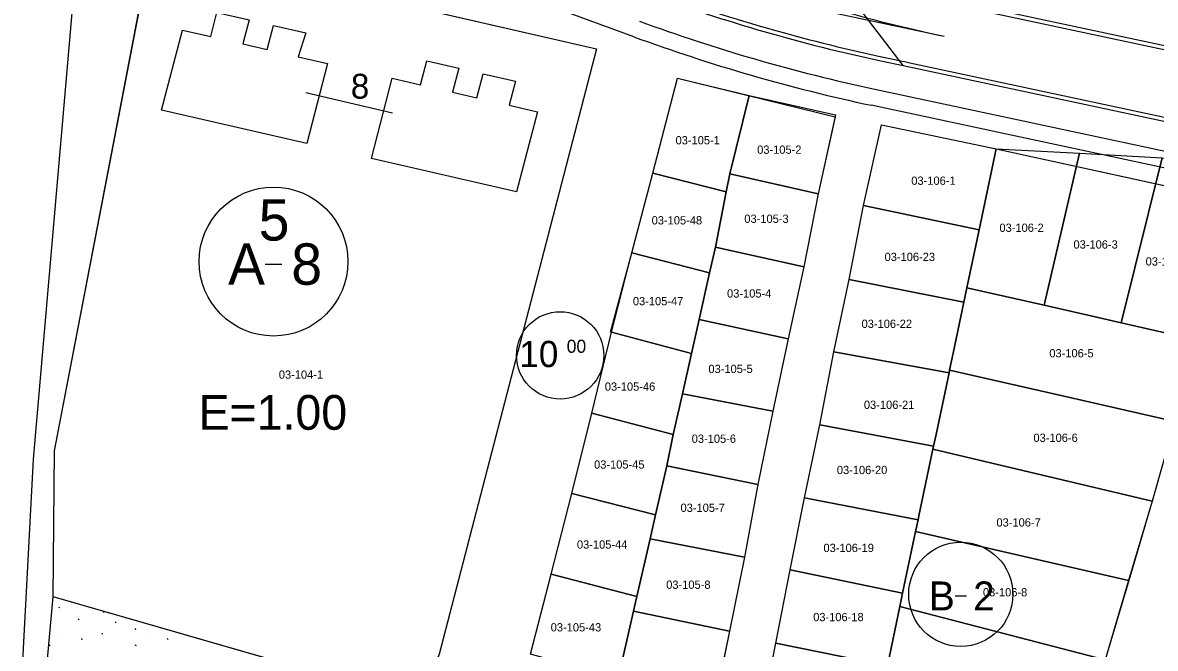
# Model space of a CAD drawing. Extents: x 413946 to 415528, y 4453939 to 4454944.
# Drawn here: x 414537.4 to 414674.3, y 4454424.8 to 4454500.5 of the extents above; entities that cross this region are included whole.
import ezdxf

# ---------------------------------------------------------------- set-up
doc = ezdxf.new("R2010")
doc.units = 0
for name, color, linetype in [('0_KADASTRO', 7, 'Continuous'), ('1_DÜZENLEME', 7, 'Continuous'), ('1_PLAN_DEĞİŞİKLİĞİ_ONAMA_SINIRI', 7, 'Continuous'), ('Level 16', 7, 'Continuous'), ('Level 20', 7, 'Continuous'), ('Level 27', 7, 'Continuous'), ('Level 28', 7, 'Continuous'), ('Level 29', 7, 'Continuous'), ('Level 41', 7, 'Continuous'), ('Level 54', 7, 'Continuous'), ('Level 62', 7, 'Continuous'), ('SEMBOL', 7, 'Continuous'), ('SNR_FONKSIYON', 7, 'Continuous'), ('SNR_YAPIYAK', 7, 'Continuous')]:
    doc.layers.add(name, color=color, linetype=linetype)

msp = doc.modelspace()

# ---------------------------------------------------------------- linework, layer by layer
at = {"layer": '0_KADASTRO'}
for points in [[(414541.12, 4454431.07), (414541.28, 4454448.73), (414553, 4454509.69), (414606.79, 4454497.3), (414587.72, 4454423.99), (414584.63, 4454418.56)], [(414613.59, 4454482.29), (414616.58, 4454493.79), (414625.25, 4454491.66), (414622.9, 4454482.2), (414622.48, 4454480.05)], [(414622.9, 4454482.2), (414625.25, 4454491.66), (414635.66, 4454489.33), (414633.6, 4454479.8)], [(414639.08, 4454478.36), (414641.24, 4454488.12), (414655.11, 4454485.24), (414653.04, 4454475.45)], [(414651.56, 4454468.44), (414653.04, 4454475.45), (414655.11, 4454485.24), (414665.15, 4454484.7), (414660.9, 4454466.32)], [(414660.9, 4454466.32), (414665.15, 4454484.7), (414675.17, 4454484.16), (414670.21, 4454464.2), (414666.55, 4454465.03)], [(414670.21, 4454464.2), (414675.17, 4454484.16), (414685.2, 4454483.62), (414683.92, 4454479), (414680.45, 4454466.53), (414679.23, 4454462.15)], [(414611.06, 4454472.66), (414613.59, 4454482.29), (414622.48, 4454480.05), (414621.16, 4454473.35), (414620.47, 4454470.26)], [(414621.16, 4454473.35), (414622.48, 4454480.05), (414622.9, 4454482.2), (414633.6, 4454479.8), (414631.84, 4454470.98)], [(414637.31, 4454469.44), (414639.08, 4454478.36), (414653.04, 4454475.45), (414651.56, 4454468.44), (414651.2, 4454466.7)], [(414608.47, 4454463.08), (414611.06, 4454472.66), (414620.47, 4454470.26), (414619.2, 4454464.61), (414618.28, 4454460.5), (414608.59, 4454463.05)], [(414619.2, 4454464.61), (414620.47, 4454470.26), (414621.16, 4454473.35), (414631.84, 4454470.98), (414629.95, 4454462.27)], [(414635.48, 4454460.69), (414637.31, 4454469.44), (414651.2, 4454466.7), (414649.9, 4454460.54), (414649.46, 4454458.46), (414649.4, 4454458.17)], [(414649.46, 4454458.46), (414649.9, 4454460.54), (414651.2, 4454466.7), (414651.56, 4454468.44), (414660.9, 4454466.32), (414666.55, 4454465.03), (414670.21, 4454464.2), (414679.23, 4454462.15), (414676.67, 4454452.27), (414664, 4454455.15)], [(414617.18, 4454455.62), (414618.28, 4454460.5), (414619.2, 4454464.61), (414629.95, 4454462.27), (414628.11, 4454453.51)], [(414606.24, 4454453.27), (414608.59, 4454463.05), (414618.28, 4454460.5), (414617.18, 4454455.62), (414616.07, 4454450.68)], [(414633.77, 4454451.85), (414635.48, 4454460.69), (414649.4, 4454458.17), (414647.83, 4454450.71), (414647.54, 4454449.3)], [(414647.45, 4454448.91), (414647.54, 4454449.3), (414647.83, 4454450.71), (414649.4, 4454458.17), (414649.46, 4454458.46), (414664, 4454455.15), (414676.67, 4454452.27), (414673.93, 4454442.65)], [(414615.28, 4454446.9), (414616.07, 4454450.68), (414617.18, 4454455.62), (414628.11, 4454453.51), (414626.3, 4454444.65)], [(414603.83, 4454443.56), (414606.24, 4454453.27), (414616.07, 4454450.68), (414615.28, 4454446.9), (414613.93, 4454441)], [(414631.94, 4454443.05), (414633.77, 4454451.85), (414647.54, 4454449.3), (414647.45, 4454448.91), (414645.76, 4454440.87), (414645.65, 4454440.38)], [(414645.34, 4454438.96), (414645.65, 4454440.38), (414645.76, 4454440.87), (414647.45, 4454448.91), (414673.93, 4454442.65), (414671.1, 4454433.05)], [(414613.27, 4454438.08), (414613.93, 4454441), (414615.28, 4454446.9), (414626.3, 4454444.65), (414624.66, 4454435.85)], [(414601.31, 4454433.83), (414603.83, 4454443.56), (414613.93, 4454441), (414613.27, 4454438.08), (414611.68, 4454431.12)], [(414630.2, 4454434.33), (414631.94, 4454443.05), (414645.65, 4454440.38), (414645.34, 4454438.96), (414643.78, 4454431.51)], [(414611.28, 4454429.35), (414611.68, 4454431.12), (414613.27, 4454438.08), (414624.66, 4454435.85), (414622.86, 4454426.91)], [(414643.45, 4454429.9), (414643.71, 4454431.12), (414643.78, 4454431.51), (414645.34, 4454438.96), (414671.1, 4454433.05), (414668.28, 4454423.46)], [(414628.48, 4454425.47), (414630.2, 4454434.33), (414643.78, 4454431.51), (414643.71, 4454431.12), (414643.45, 4454429.9), (414641.97, 4454422.75)], [(414598.81, 4454424.13), (414601.31, 4454433.83), (414611.68, 4454431.12), (414611.28, 4454429.35), (414609.42, 4454421.2)], [(414641.42, 4454420.11), (414641.97, 4454422.75), (414643.45, 4454429.9), (414668.28, 4454423.46), (414666.1, 4454413.69), (414656.42, 4454416.21), (414653.52, 4454416.96)], [(414609.42, 4454421.2), (414611.28, 4454429.35), (414622.86, 4454426.91), (414621.03, 4454418.02), (414620.8, 4454418.07)], [(414626.73, 4454416.66), (414628.48, 4454425.47), (414641.97, 4454422.75), (414641.42, 4454420.11), (414640.1, 4454413.76)]]:
    msp.add_lwpolyline(points, close=True, dxfattribs=at)
at = {"layer": '1_DÜZENLEME'}
for p, q in [((414643.87, 4454495.29), (414635.42, 4454506.34)), ((414635.1, 4454501.76), (414648.81, 4454498.84)), ((414641.15, 4454495.87), (414643.87, 4454495.29)), ((414641.26, 4454496.36), (414643.4, 4454495.91)), ((414640.42, 4454492.45), (414710.09, 4454477.57))]:
    msp.add_line(p, q, dxfattribs=at)
for points in [[(414639.36, 4454505.46), (414735.75, 4454484.87), (414822.73, 4454466.3)], [(414639.26, 4454504.97), (414735.65, 4454484.38), (414822.63, 4454465.81)], [(414644.67, 4454495.63), (414820.96, 4454457.99)], [(414643.87, 4454495.29), (414820.85, 4454457.5)]]:
    msp.add_lwpolyline(points, dxfattribs=at)
for centre, radius, start in [((414690.15, 4454692.47), 198, 249.8255), ((414684.06, 4454696.84), 205.5, 249.8255), ((414684.06, 4454696.84), 205, 249.8255), ((414684.06, 4454696.84), 209, 249.8255), ((414687.32, 4454695.38), 204.25, 257.5822)]:
    msp.add_arc(centre, radius, start, 257.9466, dxfattribs=at)
at = {"layer": '1_PLAN_DEĞİŞİKLİĞİ_ONAMA_SINIRI'}
for p, q in [((414611.3, 4454498.78), (414559.44, 4454517.84)), ((414712.4, 4454475.03), (414640, 4454490.49))]:
    msp.add_line(p, q, dxfattribs=at)
msp.add_arc((414684.06, 4454696.84), 211, 249.8255, 257.9466, dxfattribs=at)
at = {"layer": 'Level 16'}
for points in [[(414554.24, 4454489.91), (414556.76, 4454499.59), (414560.17, 4454498.81), (414560.92, 4454501.71), (414564.82, 4454500.81), (414564.07, 4454497.91), (414566.99, 4454497.24), (414567.75, 4454500.14), (414571.65, 4454499.24), (414570.74, 4454496.37), (414574.3, 4454495.55), (414571.79, 4454485.87)], [(414579.59, 4454484.07), (414582.1, 4454493.76), (414585.52, 4454492.97), (414586.27, 4454495.88), (414590.17, 4454494.98), (414589.41, 4454492.08), (414592.34, 4454491.4), (414593.1, 4454494.31), (414596.99, 4454493.41), (414596.24, 4454490.5), (414599.65, 4454489.72), (414597.13, 4454480.04)]]:
    msp.add_lwpolyline(points, close=True, dxfattribs=at)
at = {"layer": 'Level 27'}
for p, q in [((414635.62, 4454489.11), (414633.6, 4454479.8)), ((414639.08, 4454478.36), (414641.24, 4454488.12)), ((414633.6, 4454479.8), (414631.84, 4454470.98)), ((414637.31, 4454469.44), (414639.08, 4454478.36)), ((414631.84, 4454470.98), (414629.95, 4454462.27)), ((414635.48, 4454460.69), (414637.31, 4454469.44)), ((414629.95, 4454462.27), (414628.11, 4454453.51)), ((414633.77, 4454451.85), (414635.48, 4454460.69)), ((414628.11, 4454453.51), (414626.3, 4454444.65)), ((414631.94, 4454443.05), (414633.77, 4454451.85)), ((414676.67, 4454452.27), (414673.93, 4454442.65)), ((414626.3, 4454444.65), (414624.66, 4454435.85)), ((414630.2, 4454434.33), (414631.94, 4454443.05)), ((414673.93, 4454442.65), (414671.13, 4454433.04)), ((414624.66, 4454435.85), (414622.86, 4454426.91)), ((414628.48, 4454425.47), (414630.2, 4454434.33)), ((414671.13, 4454433.04), (414668.28, 4454423.46)), ((414622.86, 4454426.91), (414621.03, 4454418.02)), ((414626.73, 4454416.66), (414628.48, 4454425.47))]:
    msp.add_line(p, q, dxfattribs=at)
at = {"layer": 'Level 28'}
for p, q in [((414541.28, 4454448.73), (414553, 4454509.69)), ((414553, 4454509.69), (414606.79, 4454497.3)), ((414606.79, 4454497.3), (414587.72, 4454423.99)), ((414613.59, 4454482.29), (414616.58, 4454493.79)), ((414611.06, 4454472.66), (414613.59, 4454482.29)), ((414608.59, 4454463.05), (414611.06, 4454472.66)), ((414606.24, 4454453.27), (414608.59, 4454463.05)), ((414603.83, 4454443.56), (414606.24, 4454453.27)), ((414541.12, 4454431.07), (414541.28, 4454448.73)), ((414601.31, 4454433.83), (414603.83, 4454443.56)), ((414598.81, 4454424.13), (414601.31, 4454433.83)), ((414540.45, 4454423.53), (414541.12, 4454431.07))]:
    msp.add_line(p, q, dxfattribs=at)
at = {"layer": 'Level 29'}
for p, q in [((414616.58, 4454493.79), (414635.62, 4454489.11)), ((414641.24, 4454488.12), (414655.11, 4454485.24)), ((414655.11, 4454485.24), (414683.9, 4454478.95))]:
    msp.add_line(p, q, dxfattribs=at)
at = {"layer": 'Level 41'}
for p, q in [((414541.76, 4454429.82), (414541.89, 4454429.79)), ((414541.76, 4454429.82), (414541.89, 4454429.79)), ((414547.3, 4454429.16), (414547.23, 4454429.31)), ((414547.3, 4454429.16), (414547.23, 4454429.31)), ((414540.77, 4454427.09), (414540.77, 4454427.1)), ((414540.77, 4454427.09), (414540.77, 4454427.1)), ((414544.27, 4454428.24), (414544.2, 4454428.4)), ((414544.27, 4454428.24), (414544.2, 4454428.4)), ((414548.62, 4454428.02), (414548.74, 4454428)), ((414548.62, 4454428.02), (414548.74, 4454428)), ((414551.14, 4454427.09), (414551.07, 4454427.25)), ((414551.14, 4454427.09), (414551.07, 4454427.25)), ((414542.13, 4454426.13), (414542.14, 4454426.13)), ((414542.13, 4454426.13), (414542.14, 4454426.13)), ((414544.65, 4454425.86), (414544.58, 4454426.02)), ((414544.65, 4454425.86), (414544.58, 4454426.02)), ((414547.01, 4454426.65), (414547.14, 4454426.63)), ((414547.01, 4454426.65), (414547.14, 4454426.63)), ((414552.5, 4454426.13), (414552.5, 4454426.13)), ((414552.5, 4454426.13), (414552.5, 4454426.13)), ((414555.02, 4454425.86), (414554.95, 4454426.02)), ((414555.02, 4454425.86), (414554.95, 4454426.02)), ((414540.65, 4454425.29), (414540.78, 4454425.19)), ((414540.65, 4454425.29), (414540.78, 4454425.19)), ((414551.02, 4454425.29), (414551.15, 4454425.19)), ((414551.02, 4454425.29), (414551.15, 4454425.19)), ((414561.48, 4454425.22), (414561.52, 4454425.19)), ((414561.48, 4454425.22), (414561.52, 4454425.19))]:
    msp.add_line(p, q, dxfattribs=at)
at = {"layer": 'Level 54'}
msp.add_lwpolyline([(414606.79, 4454497.3), (414587.72, 4454423.99), (414584.63, 4454418.56), (414541.12, 4454431.07), (414541.28, 4454448.73), (414552.15, 4454505.24), (414553, 4454509.69), (414557.38, 4454508.68)], close=True, dxfattribs=at)
for points in [[(414598.81, 4454424.13), (414601.31, 4454433.83), (414603.83, 4454443.56), (414606.24, 4454453.27), (414608.59, 4454463.05), (414611.06, 4454472.66), (414613.59, 4454482.29), (414616.58, 4454493.79), (414616.58, 4454493.79), (414635.62, 4454489.11), (414633.6, 4454479.8), (414631.84, 4454470.98), (414629.95, 4454462.27), (414628.11, 4454453.51), (414626.3, 4454444.65), (414624.66, 4454435.85), (414622.86, 4454426.91), (414621.03, 4454418.02)], [(414676.67, 4454452.27), (414673.93, 4454442.65), (414671.13, 4454433.04), (414668.28, 4454423.46), (414666.1, 4454413.69), (414663.47, 4454404.02), (414661.03, 4454394.88), (414657.94, 4454384.8), (414655.73, 4454376.39), (414634.51, 4454383.21), (414621.96, 4454387.75), (414623.72, 4454400.66), (414625.35, 4454408.66), (414626.73, 4454416.66), (414628.48, 4454425.47), (414630.2, 4454434.33), (414631.94, 4454443.05), (414633.77, 4454451.85), (414635.48, 4454460.69), (414637.31, 4454469.44), (414639.08, 4454478.36), (414641.24, 4454488.12), (414655.11, 4454485.24), (414683.9, 4454478.95)]]:
    msp.add_lwpolyline(points, dxfattribs=at)
at = {"layer": 'Level 62'}
for p, q in [((414544.11, 4454510.26), (414538.73, 4454447.71)), ((414538.73, 4454447.71), (414537.44, 4454423.29))]:
    msp.add_line(p, q, dxfattribs=at)
at = {"layer": 'SEMBOL'}
for p, q in [((414566.76, 4454471.3), (414568.76, 4454471.3)), ((414650.12, 4454431.18), (414651.52, 4454431.18))]:
    msp.add_line(p, q, dxfattribs=at)
for centre, radius in [((414567.76, 4454471.6), 9), ((414602.4, 4454460.26), 5.28), ((414650.82, 4454431.38), 6.3)]:
    msp.add_circle(centre, radius, dxfattribs=at)
at = {"layer": 'SNR_FONKSIYON'}
msp.add_line((414584.63, 4454418.56), (414541.12, 4454431.07), dxfattribs=at)
at = {"layer": 'SNR_YAPIYAK'}
msp.add_lwpolyline([(414571.66, 4454492.03), (414582.15, 4454489.6)], dxfattribs=at)

# ---------------------------------------------------------------- texts
at = {"layer": '0_KADASTRO'}
for s, p in [('03-105-1', (414616.35, 4454485.77)), ('03-105-2', (414626.21, 4454484.63)), ('03-106-1', (414644.84, 4454480.88)), ('03-105-48', (414613.46, 4454476.09)), ('03-105-3', (414624.66, 4454476.28)), ('03-106-2', (414655.49, 4454475.19)), ('03-106-3', (414664.44, 4454473.17)), ('03-106-23', (414641.61, 4454471.67)), ('03-106-4', (414673.16, 4454471.12)), ('03-105-4', (414622.57, 4454467.25)), ('03-105-47', (414611.19, 4454466.32)), ('03-106-22', (414638.83, 4454463.58)), ('03-106-5', (414661.52, 4454460.02)), ('03-105-5', (414620.32, 4454458.13)), ('03-104-1', (414568.4, 4454457.44)), ('03-105-46', (414607.8, 4454455.99)), ('03-106-21', (414639.11, 4454453.79)), ('03-105-6', (414618.3, 4454449.69)), ('03-106-6', (414659.6, 4454449.8)), ('03-105-45', (414606.5, 4454446.57)), ('03-106-20', (414635.84, 4454445.91)), ('03-105-7', (414616.95, 4454441.34)), ('03-106-7', (414655.13, 4454439.57)), ('03-105-44', (414604.43, 4454436.9)), ('03-106-19', (414634.22, 4454436.49)), ('03-105-8', (414615.22, 4454432.04)), ('03-106-8', (414653.5, 4454431.13)), ('03-106-18', (414632.98, 4454428.13)), ('03-105-43', (414601.26, 4454426.89))]:
    msp.add_text(s, height=1, dxfattribs=at).set_placement(p)
at = {"layer": 'Level 20'}
msp.add_text('8', height=3, rotation=359.4136, dxfattribs=at).set_placement((414577.09, 4454491.31))
at = {"layer": 'SEMBOL'}
for s, height, p in [('5', 5, (414565.97, 4454474.14)), ('A', 5, (414562.27, 4454468.8)), ('8', 5, (414569.91, 4454468.8)), ('10', 3.168, (414597.47, 4454458.85)), ('00', 1.584, (414603.19, 4454460.57)), ('E=1.00', 4.2, (414558.7, 4454451.27)), ('B', 3.5, (414646.97, 4454429.43)), ('2', 3.5, (414652.32, 4454429.43))]:
    msp.add_text(s, height=height, dxfattribs=at).set_placement(p)

doc.saveas('drawing.dxf')
